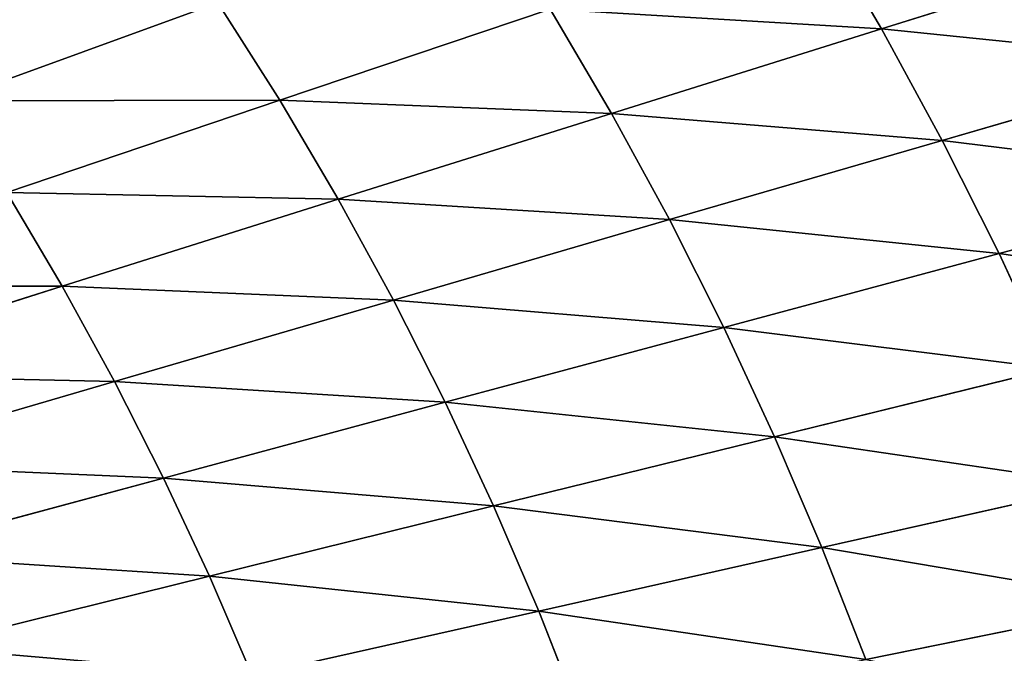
# Model space of a CAD drawing. Extents: x 0 to 605, y 0 to 400.
# Tile 1050 of 1056: x 452 to 484, y 236 to 257. Entities that reach past the tile are written whole.
import ezdxf

# ---------------------------------------------------------------- set-up
doc = ezdxf.new("R2010")
doc.units = 0
doc.header["$LTSCALE"] = 25.4
doc.layers.get('0').update_dxf_attribs({"linetype": 'CONTINUOUS'})

# ---------------------------------------------------------------- blocks, each defined once
blk = doc.blocks.new('ATLANTA610_-_S_STL')
at = {"color": 0}
for p, q in [((480.022, 37.845, 143.39), (488.616, 39.977, 140.703)), ((480.022, 37.845, 143.39), (488.616, 39.977, 140.703)), ((490.656, 39.964, 144.472), (481.978, 37.834, 146.989)), ((490.656, 39.964, 144.472), (481.978, 37.834, 146.989)), ((492.567, 39.958, 148.3), (483.812, 37.83, 150.644)), ((492.567, 39.958, 148.3), (483.812, 37.83, 150.644)), ((480.022, 37.845, 143.39), (471.31, 35.985, 146.121)), ((480.022, 37.845, 143.39), (471.31, 35.985, 146.121)), ((481.978, 37.834, 146.989), (473.179, 35.975, 149.546)), ((481.978, 37.834, 146.989), (473.179, 35.975, 149.546)), ((483.812, 37.83, 150.644), (474.932, 35.971, 153.025)), ((483.812, 37.83, 150.644), (474.932, 35.971, 153.025)), ((476.571, 35.973, 156.553), (485.525, 37.831, 154.351)), ((476.571, 35.973, 156.553), (485.525, 37.831, 154.351)), ((480.022, 37.845, 143.39), (477.944, 37.862, 139.852)), ((480.022, 37.845, 143.39), (477.944, 37.862, 139.852)), ((487.118, 37.839, 158.105), (478.097, 35.98, 160.127)), ((487.118, 37.839, 158.105), (478.097, 35.98, 160.127)), ((488.593, 37.854, 161.902), (479.511, 35.992, 163.741)), ((488.593, 37.854, 161.902), (479.511, 35.992, 163.741)), ((480.022, 37.845, 143.39), (481.978, 37.834, 146.989)), ((480.022, 37.845, 143.39), (481.978, 37.834, 146.989)), ((481.978, 37.834, 146.989), (483.812, 37.83, 150.644)), ((481.978, 37.834, 146.989), (483.812, 37.83, 150.644)), ((483.812, 37.83, 150.644), (485.525, 37.831, 154.351)), ((483.812, 37.83, 150.644), (485.525, 37.831, 154.351)), ((469.326, 35.999, 142.752), (460.607, 34.371, 145.694)), ((469.326, 35.999, 142.752), (460.607, 34.371, 145.694)), ((471.31, 35.985, 146.121), (462.494, 34.358, 148.89)), ((471.31, 35.985, 146.121), (462.494, 34.358, 148.89)), ((473.179, 35.975, 149.546), (464.272, 34.35, 152.141)), ((473.179, 35.975, 149.546), (464.272, 34.35, 152.141)), ((465.942, 34.346, 155.441), (474.932, 35.971, 153.025)), ((465.942, 34.346, 155.441), (474.932, 35.971, 153.025)), ((476.571, 35.973, 156.553), (467.504, 34.347, 158.788)), ((476.571, 35.973, 156.553), (467.504, 34.347, 158.788)), ((478.097, 35.98, 160.127), (468.959, 34.353, 162.178)), ((478.097, 35.98, 160.127), (468.959, 34.353, 162.178)), ((469.326, 35.999, 142.752), (471.31, 35.985, 146.121)), ((469.326, 35.999, 142.752), (471.31, 35.985, 146.121)), ((471.31, 35.985, 146.121), (473.179, 35.975, 149.546)), ((471.31, 35.985, 146.121), (473.179, 35.975, 149.546)), ((473.179, 35.975, 149.546), (474.932, 35.971, 153.025)), ((473.179, 35.975, 149.546), (474.932, 35.971, 153.025)), ((476.571, 35.973, 156.553), (474.932, 35.971, 153.025)), ((476.571, 35.973, 156.553), (474.932, 35.971, 153.025)), ((476.571, 35.973, 156.553), (478.097, 35.98, 160.127)), ((476.571, 35.973, 156.553), (478.097, 35.98, 160.127)), ((478.097, 35.98, 160.127), (479.511, 35.992, 163.741)), ((478.097, 35.98, 160.127), (479.511, 35.992, 163.741)), ((449.908, 32.957, 145.708), (458.61, 34.388, 142.556)), ((449.908, 32.957, 145.708), (458.61, 34.388, 142.556)), ((460.607, 34.371, 145.694), (451.798, 32.942, 148.675)), ((460.607, 34.371, 145.694), (451.798, 32.942, 148.675)), ((462.494, 34.358, 148.89), (453.586, 32.931, 151.697)), ((462.494, 34.358, 148.89), (453.586, 32.931, 151.697)), ((455.271, 32.924, 154.769), (464.272, 34.35, 152.141)), ((455.271, 32.924, 154.769), (464.272, 34.35, 152.141)), ((465.942, 34.346, 155.441), (456.854, 32.92, 157.889)), ((465.942, 34.346, 155.441), (456.854, 32.92, 157.889)), ((467.504, 34.347, 158.788), (458.336, 32.921, 161.052)), ((467.504, 34.347, 158.788), (458.336, 32.921, 161.052)), ((458.61, 34.388, 142.556), (460.607, 34.371, 145.694)), ((458.61, 34.388, 142.556), (460.607, 34.371, 145.694)), ((459.717, 32.926, 164.256), (468.959, 34.353, 162.178)), ((459.717, 32.926, 164.256), (468.959, 34.353, 162.178)), ((460.607, 34.371, 145.694), (462.494, 34.358, 148.89)), ((460.607, 34.371, 145.694), (462.494, 34.358, 148.89)), ((462.494, 34.358, 148.89), (464.272, 34.35, 152.141)), ((462.494, 34.358, 148.89), (464.272, 34.35, 152.141)), ((465.942, 34.346, 155.441), (464.272, 34.35, 152.141)), ((465.942, 34.346, 155.441), (464.272, 34.35, 152.141)), ((465.942, 34.346, 155.441), (467.504, 34.347, 158.788)), ((465.942, 34.346, 155.441), (467.504, 34.347, 158.788)), ((467.504, 34.347, 158.788), (468.959, 34.353, 162.178)), ((467.504, 34.347, 158.788), (468.959, 34.353, 162.178)), ((470.308, 34.364, 165.607), (468.959, 34.353, 162.178)), ((470.308, 34.364, 165.607), (468.959, 34.353, 162.178)), ((444.593, 31.681, 154.536), (453.586, 32.931, 151.697)), ((444.593, 31.681, 154.536), (453.586, 32.931, 151.697)), ((455.271, 32.924, 154.769), (446.183, 31.675, 157.428)), ((455.271, 32.924, 154.769), (446.183, 31.675, 157.428)), ((456.854, 32.92, 157.889), (447.677, 31.672, 160.365)), ((456.854, 32.92, 157.889), (447.677, 31.672, 160.365)), ((449.076, 31.672, 163.343), (458.336, 32.921, 161.052)), ((449.076, 31.672, 163.343), (458.336, 32.921, 161.052)), ((451.798, 32.942, 148.675), (453.586, 32.931, 151.697)), ((451.798, 32.942, 148.675), (453.586, 32.931, 151.697)), ((455.271, 32.924, 154.769), (453.586, 32.931, 151.697)), ((455.271, 32.924, 154.769), (453.586, 32.931, 151.697)), ((455.271, 32.924, 154.769), (456.854, 32.92, 157.889)), ((455.271, 32.924, 154.769), (456.854, 32.92, 157.889)), ((456.854, 32.92, 157.889), (458.336, 32.921, 161.052)), ((456.854, 32.92, 157.889), (458.336, 32.921, 161.052)), ((459.717, 32.926, 164.256), (458.336, 32.921, 161.052)), ((459.717, 32.926, 164.256), (458.336, 32.921, 161.052))]:
    blk.add_line(p, q, dxfattribs=at)
mesh = blk.add_polyface(dxfattribs=at)
corners = [(477.944, 37.862, 139.852), (488.616, 39.977, 140.703), (486.447, 39.996, 136.998), (480.022, 37.845, 143.39)]
mesh.append_faces([[corners[k] for k in face] for face in [(0, 1, 2), (1, 0, 3)]], dxfattribs={"vtx0": -1, "color": 0})
mesh = blk.add_polyface(dxfattribs=at)
corners = [(480.022, 37.845, 143.39), (490.656, 39.964, 144.472), (488.616, 39.977, 140.703), (481.978, 37.834, 146.989)]
mesh.append_faces([[corners[k] for k in face] for face in [(0, 1, 2), (1, 0, 3)]], dxfattribs={"vtx0": -1, "color": 0})
mesh = blk.add_polyface(dxfattribs=at)
corners = [(481.978, 37.834, 146.989), (492.567, 39.958, 148.3), (490.656, 39.964, 144.472), (483.812, 37.83, 150.644)]
mesh.append_faces([[corners[k] for k in face] for face in [(0, 1, 2), (1, 0, 3)]], dxfattribs={"vtx0": -1, "color": 0})
mesh = blk.add_polyface(dxfattribs=at)
corners = [(483.812, 37.83, 150.644), (494.35, 39.96, 152.182), (492.567, 39.958, 148.3), (485.525, 37.831, 154.351)]
mesh.append_faces([[corners[k] for k in face] for face in [(0, 1, 2), (1, 0, 3)]], dxfattribs={"vtx0": -1, "color": 0})
mesh = blk.add_polyface(dxfattribs=at)
corners = [(469.326, 35.999, 142.752), (480.022, 37.845, 143.39), (477.944, 37.862, 139.852), (471.31, 35.985, 146.121)]
mesh.append_faces([[corners[k] for k in face] for face in [(0, 1, 2), (1, 0, 3)]], dxfattribs={"vtx0": -1, "color": 0})
mesh = blk.add_polyface(dxfattribs=at)
corners = [(471.31, 35.985, 146.121), (481.978, 37.834, 146.989), (480.022, 37.845, 143.39), (473.179, 35.975, 149.546)]
mesh.append_faces([[corners[k] for k in face] for face in [(0, 1, 2), (1, 0, 3)]], dxfattribs={"vtx0": -1, "color": 0})
mesh = blk.add_polyface(dxfattribs=at)
corners = [(473.179, 35.975, 149.546), (483.812, 37.83, 150.644), (481.978, 37.834, 146.989), (474.932, 35.971, 153.025)]
mesh.append_faces([[corners[k] for k in face] for face in [(0, 1, 2), (1, 0, 3)]], dxfattribs={"vtx0": -1, "color": 0})
mesh = blk.add_polyface(dxfattribs=at)
corners = [(474.932, 35.971, 153.025), (485.525, 37.831, 154.351), (483.812, 37.83, 150.644), (476.571, 35.973, 156.553)]
mesh.append_faces([[corners[k] for k in face] for face in [(0, 1, 2), (1, 0, 3)]], dxfattribs={"vtx0": -1, "color": 0})
mesh = blk.add_polyface(dxfattribs=at)
corners = [(476.571, 35.973, 156.553), (487.118, 37.839, 158.105), (485.525, 37.831, 154.351), (478.097, 35.98, 160.127)]
mesh.append_faces([[corners[k] for k in face] for face in [(0, 1, 2), (1, 0, 3)]], dxfattribs={"vtx0": -1, "color": 0})
mesh = blk.add_polyface(dxfattribs=at)
corners = [(478.097, 35.98, 160.127), (488.593, 37.854, 161.902), (487.118, 37.839, 158.105), (479.511, 35.992, 163.741)]
mesh.append_faces([[corners[k] for k in face] for face in [(0, 1, 2), (1, 0, 3)]], dxfattribs={"vtx0": -1, "color": 0})
mesh = blk.add_polyface(dxfattribs=at)
corners = [(489.949, 37.875, 165.739), (488.593, 37.854, 161.902), (479.511, 35.992, 163.741)]
mesh.append_faces([[corners[k] for k in face] for face in [(0, 1, 2)]], dxfattribs={"color": 0})
mesh = blk.add_polyface(dxfattribs=at)
corners = [(458.61, 34.388, 142.556), (469.326, 35.999, 142.752), (467.225, 36.019, 139.445), (460.607, 34.371, 145.694)]
mesh.append_faces([[corners[k] for k in face] for face in [(0, 1, 2), (1, 0, 3)]], dxfattribs={"vtx0": -1, "color": 0})
mesh = blk.add_polyface(dxfattribs=at)
corners = [(460.607, 34.371, 145.694), (471.31, 35.985, 146.121), (469.326, 35.999, 142.752), (462.494, 34.358, 148.89)]
mesh.append_faces([[corners[k] for k in face] for face in [(0, 1, 2), (1, 0, 3)]], dxfattribs={"vtx0": -1, "color": 0})
mesh = blk.add_polyface(dxfattribs=at)
corners = [(462.494, 34.358, 148.89), (473.179, 35.975, 149.546), (471.31, 35.985, 146.121), (464.272, 34.35, 152.141)]
mesh.append_faces([[corners[k] for k in face] for face in [(0, 1, 2), (1, 0, 3)]], dxfattribs={"vtx0": -1, "color": 0})
mesh = blk.add_polyface(dxfattribs=at)
corners = [(464.272, 34.35, 152.141), (474.932, 35.971, 153.025), (473.179, 35.975, 149.546), (465.942, 34.346, 155.441)]
mesh.append_faces([[corners[k] for k in face] for face in [(0, 1, 2), (1, 0, 3)]], dxfattribs={"vtx0": -1, "color": 0})
mesh = blk.add_polyface(dxfattribs=at)
corners = [(465.942, 34.346, 155.441), (476.571, 35.973, 156.553), (474.932, 35.971, 153.025), (467.504, 34.347, 158.788)]
mesh.append_faces([[corners[k] for k in face] for face in [(0, 1, 2), (1, 0, 3)]], dxfattribs={"vtx0": -1, "color": 0})
mesh = blk.add_polyface(dxfattribs=at)
corners = [(467.504, 34.347, 158.788), (478.097, 35.98, 160.127), (476.571, 35.973, 156.553), (468.959, 34.353, 162.178)]
mesh.append_faces([[corners[k] for k in face] for face in [(0, 1, 2), (1, 0, 3)]], dxfattribs={"vtx0": -1, "color": 0})
mesh = blk.add_polyface(dxfattribs=at)
corners = [(468.959, 34.353, 162.178), (479.511, 35.992, 163.741), (478.097, 35.98, 160.127), (470.308, 34.364, 165.607)]
mesh.append_faces([[corners[k] for k in face] for face in [(0, 1, 2), (1, 0, 3)]], dxfattribs={"vtx0": -1, "color": 0})
mesh = blk.add_polyface(dxfattribs=at)
corners = [(447.914, 32.975, 142.799), (458.61, 34.388, 142.556), (456.504, 34.409, 139.479), (449.908, 32.957, 145.708)]
mesh.append_faces([[corners[k] for k in face] for face in [(0, 1, 2), (1, 0, 3)]], dxfattribs={"vtx0": -1, "color": 0})
mesh = blk.add_polyface(dxfattribs=at)
corners = [(449.908, 32.957, 145.708), (460.607, 34.371, 145.694), (458.61, 34.388, 142.556), (451.798, 32.942, 148.675)]
mesh.append_faces([[corners[k] for k in face] for face in [(0, 1, 2), (1, 0, 3)]], dxfattribs={"vtx0": -1, "color": 0})
mesh = blk.add_polyface(dxfattribs=at)
corners = [(451.798, 32.942, 148.675), (462.494, 34.358, 148.89), (460.607, 34.371, 145.694), (453.586, 32.931, 151.697)]
mesh.append_faces([[corners[k] for k in face] for face in [(0, 1, 2), (1, 0, 3)]], dxfattribs={"vtx0": -1, "color": 0})
mesh = blk.add_polyface(dxfattribs=at)
corners = [(453.586, 32.931, 151.697), (464.272, 34.35, 152.141), (462.494, 34.358, 148.89), (455.271, 32.924, 154.769)]
mesh.append_faces([[corners[k] for k in face] for face in [(0, 1, 2), (1, 0, 3)]], dxfattribs={"vtx0": -1, "color": 0})
mesh = blk.add_polyface(dxfattribs=at)
corners = [(455.271, 32.924, 154.769), (465.942, 34.346, 155.441), (464.272, 34.35, 152.141), (456.854, 32.92, 157.889)]
mesh.append_faces([[corners[k] for k in face] for face in [(0, 1, 2), (1, 0, 3)]], dxfattribs={"vtx0": -1, "color": 0})
mesh = blk.add_polyface(dxfattribs=at)
corners = [(456.854, 32.92, 157.889), (467.504, 34.347, 158.788), (465.942, 34.346, 155.441), (458.336, 32.921, 161.052)]
mesh.append_faces([[corners[k] for k in face] for face in [(0, 1, 2), (1, 0, 3)]], dxfattribs={"vtx0": -1, "color": 0})
mesh = blk.add_polyface(dxfattribs=at)
corners = [(458.336, 32.921, 161.052), (468.959, 34.353, 162.178), (467.504, 34.347, 158.788), (459.717, 32.926, 164.256)]
mesh.append_faces([[corners[k] for k in face] for face in [(0, 1, 2), (1, 0, 3)]], dxfattribs={"vtx0": -1, "color": 0})
mesh = blk.add_polyface(dxfattribs=at)
corners = [(459.717, 32.926, 164.256), (470.308, 34.364, 165.607), (468.959, 34.353, 162.178), (460.999, 32.934, 167.496)]
mesh.append_faces([[corners[k] for k in face] for face in [(0, 1, 2), (1, 0, 3)]], dxfattribs={"vtx0": -1, "color": 0})
mesh = blk.add_polyface(dxfattribs=at)
corners = [(442.908, 31.691, 151.692), (453.586, 32.931, 151.697), (451.798, 32.942, 148.675), (444.593, 31.681, 154.536)]
mesh.append_faces([[corners[k] for k in face] for face in [(0, 1, 2), (1, 0, 3)]], dxfattribs={"vtx0": -1, "color": 0})
mesh = blk.add_polyface(dxfattribs=at)
corners = [(444.593, 31.681, 154.536), (455.271, 32.924, 154.769), (453.586, 32.931, 151.697), (446.183, 31.675, 157.428)]
mesh.append_faces([[corners[k] for k in face] for face in [(0, 1, 2), (1, 0, 3)]], dxfattribs={"vtx0": -1, "color": 0})
mesh = blk.add_polyface(dxfattribs=at)
corners = [(446.183, 31.675, 157.428), (456.854, 32.92, 157.889), (455.271, 32.924, 154.769), (447.677, 31.672, 160.365)]
mesh.append_faces([[corners[k] for k in face] for face in [(0, 1, 2), (1, 0, 3)]], dxfattribs={"vtx0": -1, "color": 0})
mesh = blk.add_polyface(dxfattribs=at)
corners = [(447.677, 31.672, 160.365), (458.336, 32.921, 161.052), (456.854, 32.92, 157.889), (449.076, 31.672, 163.343)]
mesh.append_faces([[corners[k] for k in face] for face in [(0, 1, 2), (1, 0, 3)]], dxfattribs={"vtx0": -1, "color": 0})
mesh = blk.add_polyface(dxfattribs=at)
corners = [(449.076, 31.672, 163.343), (459.717, 32.926, 164.256), (458.336, 32.921, 161.052), (450.382, 31.676, 166.359)]
mesh.append_faces([[corners[k] for k in face] for face in [(0, 1, 2), (1, 0, 3)]], dxfattribs={"vtx0": -1, "color": 0})

msp = doc.modelspace()

# ---------------------------------------------------------------- block references
at = {"color": 254, "extrusion": (0, -1, 5.55112e-17)}
msp.add_blockref('ATLANTA610_-_S_STL', (-0.269, -0.066, -399.883), dxfattribs=at)

doc.saveas('drawing.dxf')
